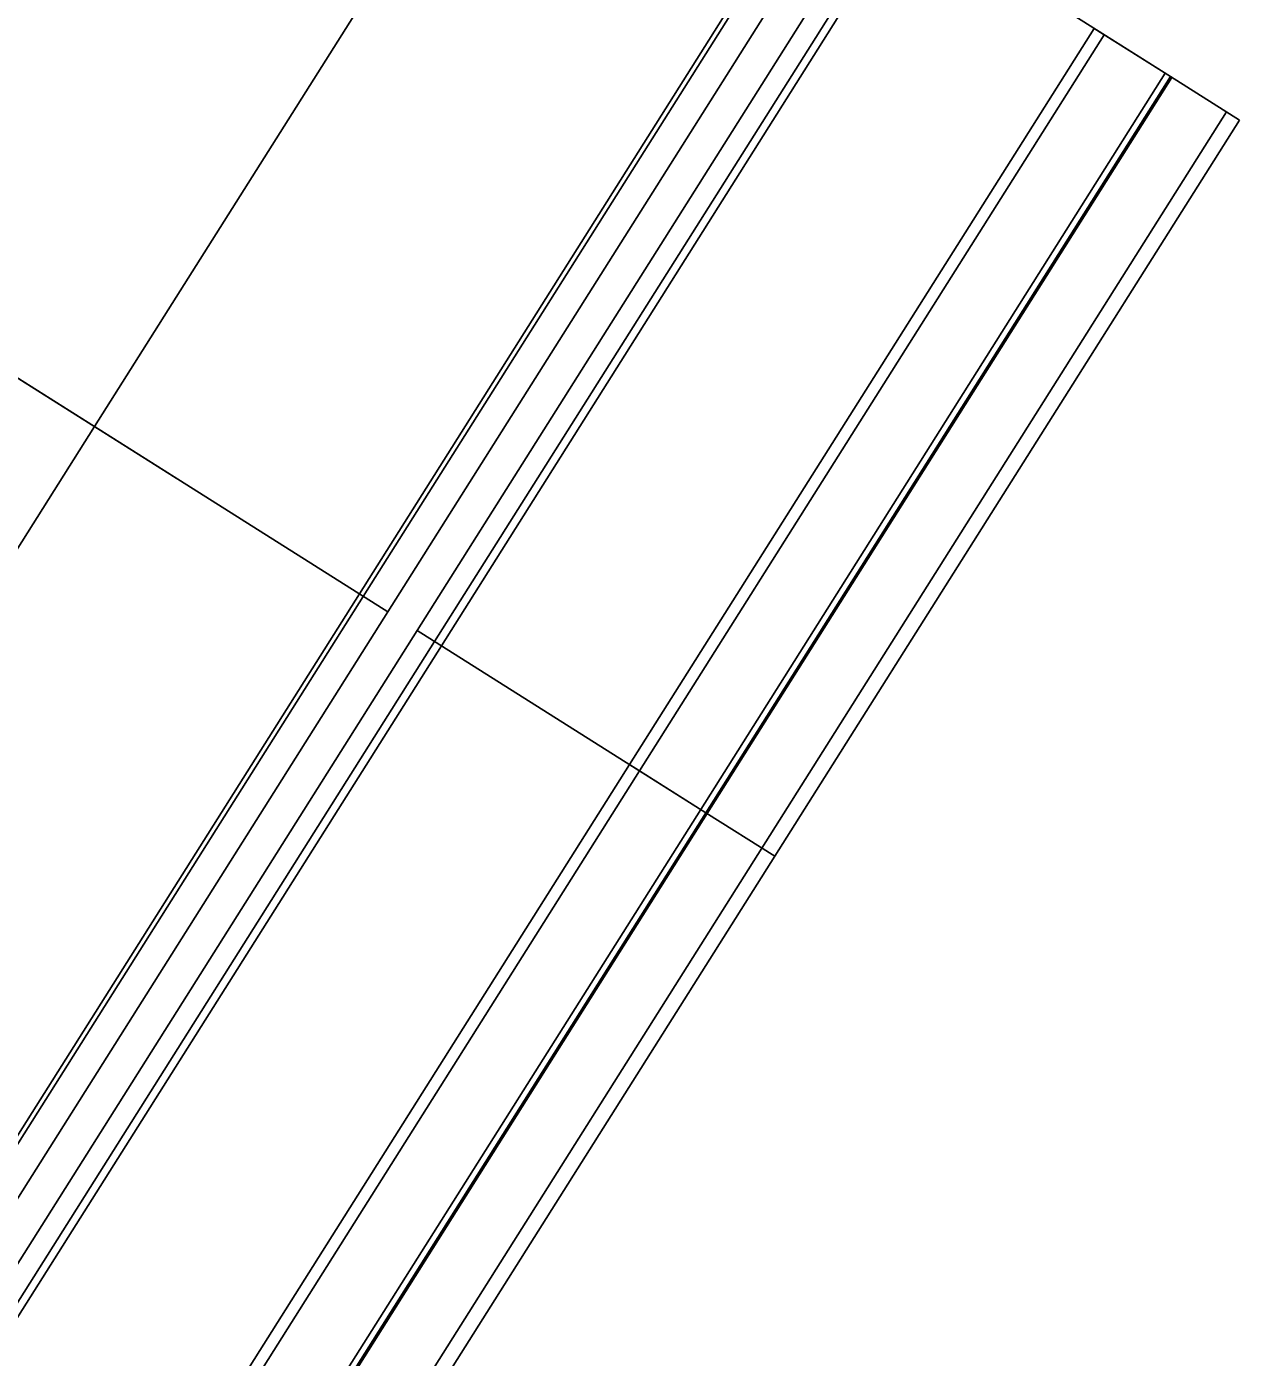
# Model space of a CAD drawing. Extents: x -7483133 to -743169, y -11317770 to -1127091.
# Drawn here: x -743173.3 to -743170.792, y -1127098.216 to -1127095.465 of the extents above; entities that cross this region are included whole.
import ezdxf

# ---------------------------------------------------------------- set-up
doc = ezdxf.new("R2010")
doc.units = 0
doc.layers.add('PREJEZD_KCE', color=7, linetype='Continuous')
doc.layers.add('ZAVER_ZIDKA', color=7, linetype='Continuous')

msp = doc.modelspace()

# ---------------------------------------------------------------- linework, layer by layer
at = {"layer": 'PREJEZD_KCE'}
for p, q in [((-743172.1992, -1127094.7696), (-743173.1601, -1127096.2917)), ((-743173.1601, -1127096.2917), (-743172.1992, -1127094.7696)), ((-743172.6121, -1127096.6376), (-743171.6512, -1127095.1155)), ((-743172.6041, -1127096.6427), (-743171.6432, -1127095.1206)), ((-743171.5925, -1127095.1526), (-743172.5533, -1127096.6747)), ((-743171.5316, -1127095.1911), (-743172.4925, -1127096.7131)), ((-743170.9346, -1127095.5679), (-743171.5316, -1127095.1911)), ((-743171.4956, -1127095.2138), (-743172.4565, -1127096.7358)), ((-743171.4817, -1127095.2225), (-743172.4426, -1127096.7446)), ((-743170.9346, -1127095.5679), (-743171.8955, -1127097.09)), ((-743173.7668, -1127095.9087), (-743173.1601, -1127096.2917)), ((-743173.7668, -1127095.9087), (-743173.1601, -1127096.2917)), ((-743173.3292, -1127096.1849), (-743172.9909, -1127096.3985)), ((-743173.1601, -1127096.2917), (-743174.1209, -1127097.8138)), ((-743174.1209, -1127097.8138), (-743173.1601, -1127096.2917)), ((-743172.5533, -1127096.6747), (-743173.1601, -1127096.2917)), ((-743172.5533, -1127096.6747), (-743173.1601, -1127096.2917)), ((-743173.573, -1127098.1597), (-743172.6121, -1127096.6376)), ((-743173.5649, -1127098.1648), (-743172.6041, -1127096.6427)), ((-743172.5533, -1127096.6747), (-743173.5142, -1127098.1968)), ((-743172.4925, -1127096.7131), (-743173.4533, -1127098.2352)), ((-743172.4925, -1127096.7131), (-743171.8955, -1127097.09)), ((-743171.8955, -1127097.09), (-743172.4925, -1127096.7131)), ((-743172.4565, -1127096.7358), (-743173.4174, -1127098.2579)), ((-743172.4426, -1127096.7446), (-743173.4035, -1127098.2667)), ((-743171.8955, -1127097.09), (-743172.8564, -1127098.6121))]:
    msp.add_line(p, q, dxfattribs=at)
at = {"layer": 'ZAVER_ZIDKA'}
for p, q in [((-743172.0533, -1127096.9904), (-743171.0924, -1127095.4683)), ((-743170.9346, -1127095.5679), (-743171.0924, -1127095.4683)), ((-743172.0326, -1127097.0034), (-743171.0717, -1127095.4814)), ((-743171.9063, -1127097.0832), (-743170.9454, -1127095.5611)), ((-743171.8927, -1127097.0917), (-743170.9319, -1127095.5696)), ((-743170.9346, -1127095.5679), (-743170.7922, -1127095.6578)), ((-743171.7798, -1127097.163), (-743170.8189, -1127095.641)), ((-743171.7531, -1127097.1799), (-743170.7922, -1127095.6578)), ((-743173.0141, -1127098.5125), (-743172.0533, -1127096.9904)), ((-743172.9935, -1127098.5255), (-743172.0326, -1127097.0034)), ((-743171.8955, -1127097.09), (-743172.0533, -1127096.9904)), ((-743171.8955, -1127097.09), (-743172.0533, -1127096.9904)), ((-743172.8672, -1127098.6052), (-743171.9063, -1127097.0832)), ((-743172.8536, -1127098.6138), (-743171.8927, -1127097.0917)), ((-743171.8955, -1127097.09), (-743171.7531, -1127097.1799)), ((-743171.8955, -1127097.09), (-743171.7531, -1127097.1799)), ((-743172.7406, -1127098.6851), (-743171.7798, -1127097.163)), ((-743172.714, -1127098.702), (-743171.7531, -1127097.1799))]:
    msp.add_line(p, q, dxfattribs=at)

doc.saveas('drawing.dxf')
